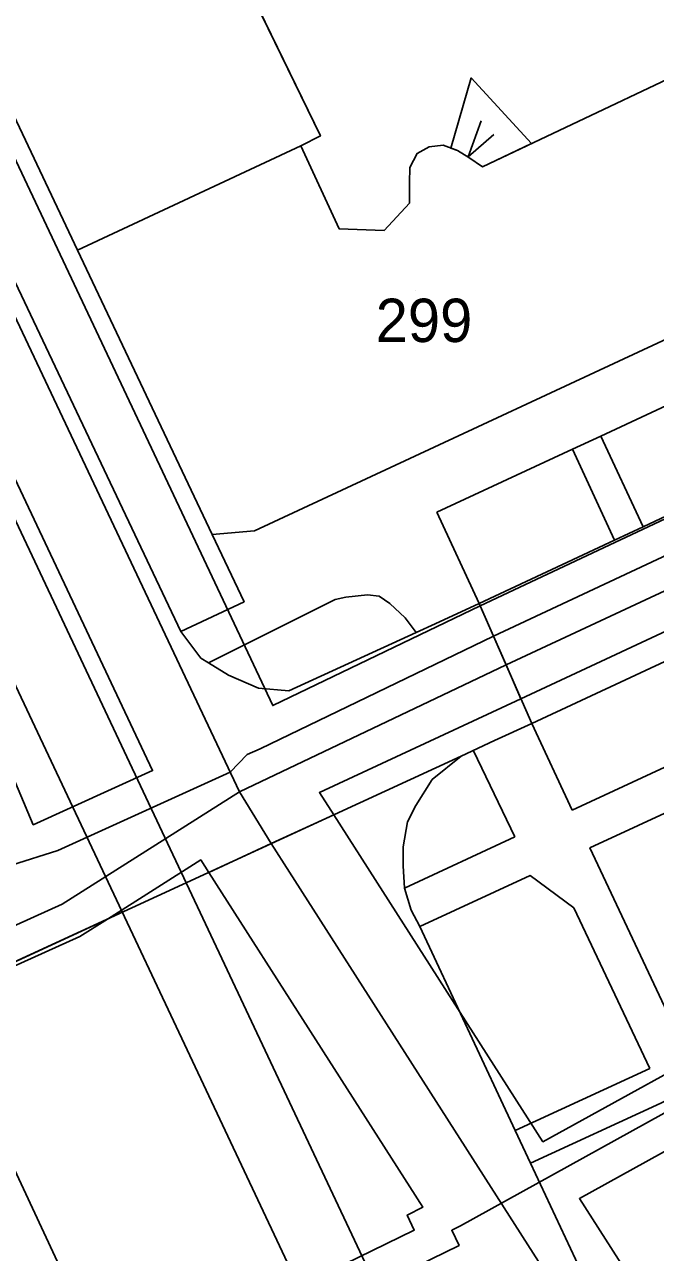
# Model space of a CAD drawing. Extents: x -264070 to -262271, y -1238894 to -1238141.
# Drawn here: x -263644.1 to -263615, y -1238608.4 to -1238551.7 of the extents above; entities that cross this region are included whole.
import ezdxf

# ---------------------------------------------------------------- set-up
doc = ezdxf.new("R2010")
doc.units = 0
for name, color, linetype in [('body_kn', 7, 'Continuous'), ('kladpar_druhypozemkov', 7, 'Continuous'), ('kladpar_hranice', 7, 'Continuous'), ('kladpar_parcelnecisla', 7, 'Continuous'), ('kladpar_plochy', 7, 'Continuous'), ('linie', 7, 'Continuous'), ('tarchy_linie', 7, 'Continuous'), ('zappar_hrandruhpozemk', 7, 'Continuous')]:
    doc.layers.add(name, color=color, linetype=linetype)

msp = doc.modelspace()

# ---------------------------------------------------------------- linework, layer by layer
at = {"layer": 'body_kn'}
for p, q in [((-263623.47, -1238554.18), (-263623.47, -1238554.18)), ((-263623.01, -1238556.16), (-263623.01, -1238556.16)), ((-263630.44, -1238556.86), (-263630.44, -1238556.86)), ((-263622.43, -1238556.79), (-263622.43, -1238556.79)), ((-263631.34, -1238557.32), (-263631.34, -1238557.32)), ((-263625.41, -1238557.37), (-263625.41, -1238557.37)), ((-263624.77, -1238557.29), (-263624.77, -1238557.29)), ((-263624.42, -1238557.42), (-263624.42, -1238557.42)), ((-263624.42, -1238557.42), (-263624.42, -1238557.42)), ((-263620.69, -1238557.21), (-263620.69, -1238557.21)), ((-263625.97, -1238557.67), (-263625.97, -1238557.67)), ((-263624.11, -1238557.53), (-263624.11, -1238557.53)), ((-263623.62, -1238557.83), (-263623.62, -1238557.83)), ((-263623.58, -1238557.86), (-263623.58, -1238557.86)), ((-263626.3, -1238558.32), (-263626.3, -1238558.32)), ((-263622.95, -1238558.28), (-263622.95, -1238558.28)), ((-263626.33, -1238559.02), (-263626.33, -1238559.02)), ((-263626.33, -1238559.96), (-263626.33, -1238559.96)), ((-263629.57, -1238561.15), (-263629.57, -1238561.15)), ((-263629.57, -1238561.15), (-263629.57, -1238561.15)), ((-263627.5, -1238561.23), (-263627.5, -1238561.23)), ((-263641.66, -1238562.13), (-263641.66, -1238562.13)), ((-263617.49, -1238570.71), (-263617.49, -1238570.71)), ((-263617.49, -1238570.71), (-263617.49, -1238570.71)), ((-263618.8, -1238571.32), (-263618.8, -1238571.32)), ((-263618.8, -1238571.32), (-263618.8, -1238571.32)), ((-263625.06, -1238574.23), (-263625.06, -1238574.23)), ((-263625.06, -1238574.23), (-263625.06, -1238574.23)), ((-263615.54, -1238574.9), (-263615.54, -1238574.9)), ((-263615.54, -1238574.9), (-263615.54, -1238574.9)), ((-263635.43, -1238575.26), (-263635.43, -1238575.26)), ((-263633.48, -1238575.09), (-263633.48, -1238575.09)), ((-263616.86, -1238575.52), (-263616.86, -1238575.52)), ((-263633.96, -1238578.36), (-263633.96, -1238578.36)), ((-263629.75, -1238578.26), (-263629.75, -1238578.26)), ((-263629.26, -1238578.15), (-263629.26, -1238578.15)), ((-263628.27, -1238578.03), (-263628.27, -1238578.03)), ((-263627.72, -1238578.1), (-263627.72, -1238578.1)), ((-263627.23, -1238578.43), (-263627.23, -1238578.43)), ((-263623.1, -1238578.44), (-263623.1, -1238578.44)), ((-263623.1, -1238578.44), (-263623.1, -1238578.44)), ((-263623.06, -1238578.54), (-263623.06, -1238578.54)), ((-263623.06, -1238578.54), (-263623.06, -1238578.54)), ((-263626.53, -1238579.1), (-263626.53, -1238579.1)), ((-263625.14, -1238579.37), (-263625.14, -1238579.37)), ((-263636.88, -1238579.73), (-263636.88, -1238579.73)), ((-263626.02, -1238579.77), (-263626.02, -1238579.77)), ((-263622.44, -1238579.95), (-263622.44, -1238579.95)), ((-263635.96, -1238580.96), (-263635.96, -1238580.96)), ((-263635.61, -1238581.17), (-263635.61, -1238581.17)), ((-263635.61, -1238581.17), (-263635.61, -1238581.17)), ((-263621.86, -1238581.27), (-263621.86, -1238581.27)), ((-263621.86, -1238581.27), (-263621.86, -1238581.27)), ((-263634.68, -1238581.74), (-263634.68, -1238581.74)), ((-263633.3, -1238582.34), (-263633.3, -1238582.34)), ((-263631.89, -1238582.47), (-263631.89, -1238582.47)), ((-263621.18, -1238582.83), (-263621.18, -1238582.83)), ((-263632.64, -1238583.15), (-263632.64, -1238583.15)), ((-263620.68, -1238583.97), (-263620.68, -1238583.97)), ((-263620.68, -1238583.97), (-263620.68, -1238583.97)), ((-263633.22, -1238585.14), (-263633.22, -1238585.14)), ((-263623.37, -1238585.23), (-263623.37, -1238585.23)), ((-263622.4, -1238584.76), (-263622.4, -1238584.76)), ((-263633.82, -1238585.41), (-263633.82, -1238585.41)), ((-263623.93, -1238585.48), (-263623.93, -1238585.48)), ((-263638.19, -1238586.15), (-263638.19, -1238586.15)), ((-263634.6, -1238586.22), (-263634.6, -1238586.22)), ((-263625.27, -1238586.56), (-263625.27, -1238586.56)), ((-263634.17, -1238587.13), (-263634.17, -1238587.13)), ((-263630.48, -1238587.16), (-263630.48, -1238587.16)), ((-263626.03, -1238587.76), (-263626.03, -1238587.76)), ((-263618.81, -1238587.98), (-263618.81, -1238587.98)), ((-263618.81, -1238587.98), (-263618.81, -1238587.98)), ((-263643.7, -1238588.65), (-263643.7, -1238588.65)), ((-263629.82, -1238588.19), (-263629.82, -1238588.19)), ((-263629.82, -1238588.19), (-263629.82, -1238588.19)), ((-263626.42, -1238588.52), (-263626.42, -1238588.52)), ((-263621.46, -1238589.2), (-263621.46, -1238589.2)), ((-263632.71, -1238589.52), (-263632.71, -1238589.52)), ((-263632.71, -1238589.52), (-263632.71, -1238589.52)), ((-263626.61, -1238589.66), (-263626.61, -1238589.66)), ((-263617.99, -1238589.72), (-263617.99, -1238589.72)), ((-263642.57, -1238589.83), (-263642.57, -1238589.83)), ((-263635.96, -1238590.27), (-263635.96, -1238590.27)), ((-263635.59, -1238590.85), (-263635.59, -1238590.85)), ((-263626.61, -1238590.55), (-263626.61, -1238590.55)), ((-263620.75, -1238590.99), (-263620.75, -1238590.99)), ((-263626.55, -1238591.57), (-263626.55, -1238591.57)), ((-263642.36, -1238592.31), (-263642.36, -1238592.31)), ((-263626.24, -1238592.59), (-263626.24, -1238592.59)), ((-263618.74, -1238592.48), (-263618.74, -1238592.48)), ((-263640.27, -1238593), (-263640.27, -1238593)), ((-263625.85, -1238593.35), (-263625.85, -1238593.35)), ((-263641.55, -1238593.81), (-263641.55, -1238593.81)), ((-263615.22, -1238599.89), (-263615.22, -1238599.89)), ((-263621.44, -1238602.75), (-263621.44, -1238602.75)), ((-263620.16, -1238603.28), (-263620.16, -1238603.28)), ((-263620.74, -1238604.27), (-263620.74, -1238604.27)), ((-263620.74, -1238604.27), (-263620.74, -1238604.27)), ((-263618.48, -1238605.9), (-263618.48, -1238605.9)), ((-263626.43, -1238606.66), (-263626.43, -1238606.66)), ((-263625.71, -1238606.3), (-263625.71, -1238606.3)), ((-263626.1, -1238607.35), (-263626.1, -1238607.35)), ((-263624.37, -1238607.36), (-263624.37, -1238607.36)), ((-263623.97, -1238607.16), (-263623.97, -1238607.16)), ((-263624.03, -1238608.06), (-263624.03, -1238608.06))]:
    msp.add_line(p, q, dxfattribs=at)
at = {"layer": 'kladpar_druhypozemkov'}
msp.add_line((-263626.05, -1238563.97), (-263626.05, -1238563.97), dxfattribs=at)
at = {"layer": 'kladpar_hranice'}
for points in [[(-263637.77, -1238541.38), (-263635.44, -1238546.35), (-263634.23, -1238545.78), (-263632.53, -1238549.41), (-263633.76, -1238550.03), (-263630.44, -1238556.86), (-263631.34, -1238557.32), (-263641.66, -1238562.13), (-263649.03, -1238546.56), (-263637.77, -1238541.38)], [(-263649.03, -1238546.56), (-263641.66, -1238562.13), (-263635.43, -1238575.26), (-263633.96, -1238578.36), (-263636.88, -1238579.73), (-263635.96, -1238580.96), (-263635.61, -1238581.17), (-263634.68, -1238581.74), (-263633.3, -1238582.34), (-263631.89, -1238582.47), (-263626.02, -1238579.77), (-263625.14, -1238579.37), (-263623.1, -1238578.44), (-263620.68, -1238583.97), (-263622.4, -1238584.76), (-263623.93, -1238585.48), (-263653.2, -1238598.95)], [(-263614.11, -1238554.1), (-263622.95, -1238558.28), (-263623.58, -1238557.86), (-263624.11, -1238557.53), (-263624.77, -1238557.29), (-263625.41, -1238557.37), (-263625.97, -1238557.67), (-263626.3, -1238558.32), (-263626.33, -1238559.02), (-263626.33, -1238559.96), (-263627.5, -1238561.23), (-263629.57, -1238561.15), (-263631.34, -1238557.32), (-263630.44, -1238556.86), (-263633.76, -1238550.03)], [(-263629.57, -1238561.15), (-263627.5, -1238561.23), (-263626.33, -1238559.96), (-263626.33, -1238559.02), (-263626.3, -1238558.32), (-263625.97, -1238557.67), (-263625.41, -1238557.37), (-263624.77, -1238557.29), (-263624.11, -1238557.53), (-263623.58, -1238557.86), (-263622.95, -1238558.28), (-263614.11, -1238554.1), (-263609.49, -1238563.91), (-263633.48, -1238575.09), (-263635.43, -1238575.26), (-263641.66, -1238562.13), (-263631.34, -1238557.32), (-263629.57, -1238561.15)], [(-263604.49, -1238576.44), (-263620.68, -1238583.97), (-263623.1, -1238578.44), (-263625.14, -1238579.37), (-263626.02, -1238579.77), (-263631.89, -1238582.47), (-263633.3, -1238582.34), (-263634.68, -1238581.74), (-263635.61, -1238581.17), (-263635.96, -1238580.96), (-263636.88, -1238579.73), (-263633.96, -1238578.36), (-263635.43, -1238575.26), (-263633.48, -1238575.09), (-263609.49, -1238563.91)], [(-263614.71, -1238601.49), (-263620.74, -1238604.27), (-263621.44, -1238602.75), (-263625.85, -1238593.35), (-263626.24, -1238592.59), (-263626.55, -1238591.57), (-263626.61, -1238590.55), (-263626.61, -1238589.66), (-263626.42, -1238588.52), (-263626.03, -1238587.76), (-263625.27, -1238586.56), (-263623.93, -1238585.48), (-263622.4, -1238584.76), (-263620.68, -1238583.97), (-263604.49, -1238576.44)], [(-263613.57, -1238599.13), (-263617.99, -1238589.72), (-263601.77, -1238582.22)], [(-263601.77, -1238582.22), (-263617.99, -1238589.72), (-263613.57, -1238599.13)], [(-263634.55, -1238643.73), (-263652.42, -1238605.6), (-263653.1, -1238604.18), (-263653.12, -1238604.14), (-263655.1, -1238599.92), (-263653.2, -1238598.95), (-263623.93, -1238585.48), (-263625.27, -1238586.56), (-263626.03, -1238587.76), (-263626.42, -1238588.52), (-263626.61, -1238589.66), (-263626.61, -1238590.55), (-263626.55, -1238591.57), (-263626.24, -1238592.59), (-263625.85, -1238593.35), (-263621.44, -1238602.75), (-263620.74, -1238604.27), (-263614.71, -1238601.49), (-263612.87, -1238600.61), (-263600.25, -1238627.45)]]:
    msp.add_lwpolyline(points, dxfattribs=at)
at = {"layer": 'kladpar_plochy'}
for p, q in [((-263630.44, -1238556.86), (-263633.76, -1238550.03)), ((-263614.11, -1238554.1), (-263622.95, -1238558.28)), ((-263631.34, -1238557.32), (-263630.44, -1238556.86)), ((-263629.57, -1238561.15), (-263631.34, -1238557.32)), ((-263625.41, -1238557.37), (-263625.97, -1238557.67)), ((-263624.77, -1238557.29), (-263625.41, -1238557.37)), ((-263624.11, -1238557.53), (-263624.77, -1238557.29)), ((-263625.97, -1238557.67), (-263626.3, -1238558.32)), ((-263623.58, -1238557.86), (-263624.11, -1238557.53)), ((-263622.95, -1238558.28), (-263623.58, -1238557.86)), ((-263626.3, -1238558.32), (-263626.33, -1238559.02)), ((-263626.33, -1238559.02), (-263626.33, -1238559.96)), ((-263626.33, -1238559.96), (-263627.5, -1238561.23)), ((-263627.5, -1238561.23), (-263629.57, -1238561.15))]:
    msp.add_line(p, q, dxfattribs=at)
for points in [[(-263637.77, -1238541.38), (-263635.44, -1238546.35), (-263634.23, -1238545.78), (-263632.53, -1238549.41), (-263633.76, -1238550.03), (-263630.44, -1238556.86), (-263631.34, -1238557.32), (-263641.66, -1238562.13), (-263649.03, -1238546.56)], [(-263629.57, -1238561.15), (-263627.5, -1238561.23), (-263626.33, -1238559.96), (-263626.33, -1238559.02), (-263626.3, -1238558.32), (-263625.97, -1238557.67), (-263625.41, -1238557.37), (-263624.77, -1238557.29), (-263624.11, -1238557.53), (-263623.58, -1238557.86), (-263622.95, -1238558.28), (-263614.11, -1238554.1), (-263609.49, -1238563.91), (-263633.48, -1238575.09), (-263635.43, -1238575.26), (-263641.66, -1238562.13), (-263631.34, -1238557.32)]]:
    msp.add_lwpolyline(points, close=True, dxfattribs=at)
for points in [[(-263649.03, -1238546.56), (-263641.66, -1238562.13), (-263635.43, -1238575.26), (-263633.96, -1238578.36), (-263636.88, -1238579.73), (-263635.96, -1238580.96), (-263635.61, -1238581.17), (-263634.68, -1238581.74), (-263633.3, -1238582.34), (-263631.89, -1238582.47), (-263626.02, -1238579.77), (-263625.14, -1238579.37), (-263623.1, -1238578.44), (-263620.68, -1238583.97), (-263622.4, -1238584.76), (-263623.93, -1238585.48), (-263653.2, -1238598.95)], [(-263604.49, -1238576.44), (-263620.68, -1238583.97), (-263623.1, -1238578.44), (-263625.14, -1238579.37), (-263626.02, -1238579.77), (-263631.89, -1238582.47), (-263633.3, -1238582.34), (-263634.68, -1238581.74), (-263635.61, -1238581.17), (-263635.96, -1238580.96), (-263636.88, -1238579.73), (-263633.96, -1238578.36), (-263635.43, -1238575.26), (-263633.48, -1238575.09), (-263609.49, -1238563.91)], [(-263614.71, -1238601.49), (-263620.74, -1238604.27), (-263621.44, -1238602.75), (-263625.85, -1238593.35), (-263626.24, -1238592.59), (-263626.55, -1238591.57), (-263626.61, -1238590.55), (-263626.61, -1238589.66), (-263626.42, -1238588.52), (-263626.03, -1238587.76), (-263625.27, -1238586.56), (-263623.93, -1238585.48), (-263622.4, -1238584.76), (-263620.68, -1238583.97), (-263604.49, -1238576.44)], [(-263613.57, -1238599.13), (-263617.99, -1238589.72), (-263601.77, -1238582.22)], [(-263601.77, -1238582.22), (-263617.99, -1238589.72), (-263613.57, -1238599.13)], [(-263634.55, -1238643.73), (-263652.42, -1238605.6), (-263653.1, -1238604.18), (-263653.12, -1238604.14), (-263655.1, -1238599.92), (-263653.2, -1238598.95), (-263623.93, -1238585.48), (-263625.27, -1238586.56), (-263626.03, -1238587.76), (-263626.42, -1238588.52), (-263626.61, -1238589.66), (-263626.61, -1238590.55), (-263626.55, -1238591.57), (-263626.24, -1238592.59), (-263625.85, -1238593.35), (-263621.44, -1238602.75), (-263620.74, -1238604.27), (-263614.71, -1238601.49), (-263612.87, -1238600.61), (-263600.25, -1238627.45)]]:
    msp.add_lwpolyline(points, dxfattribs=at)
at = {"layer": 'linie'}
for p, q in [((-263689.35, -1238479.53), (-263551.75, -1238771.36)), ((-263554.69, -1238772.72), (-263692.34, -1238480.82))]:
    msp.add_line(p, q, dxfattribs=at)
at = {"layer": 'tarchy_linie'}
for p, q in [((-263515.63, -1238529.75), (-263622.44, -1238579.95)), ((-263621.86, -1238581.27), (-263634.17, -1238587.13))]:
    msp.add_line(p, q, dxfattribs=at)
for points in [[(-263684.93, -1238502.91), (-263683.5, -1238502.35), (-263681.98, -1238505.87), (-263672.69, -1238526.18), (-263665.4, -1238541.77), (-263649.87, -1238574.03), (-263643.7, -1238588.65), (-263638.19, -1238586.15), (-263678.63, -1238500.44), (-263675.7, -1238499.29), (-263674.58, -1238498.85), (-263672.8, -1238498.05)], [(-263672.8, -1238498.05), (-263632.64, -1238583.15), (-263623.06, -1238578.54), (-263622.44, -1238579.95), (-263621.86, -1238581.27), (-263621.18, -1238582.83), (-263630.48, -1238587.16), (-263629.82, -1238588.19), (-263632.71, -1238589.52), (-263635.59, -1238590.85), (-263635.96, -1238590.27), (-263640.27, -1238593), (-263646.05, -1238595.66)], [(-263675.7, -1238499.29), (-263634.17, -1238587.13), (-263632.71, -1238589.52)], [(-263623.06, -1238578.54), (-263516.27, -1238528.34), (-263516.2, -1238528.48), (-263515.63, -1238529.75), (-263514.94, -1238531.28), (-263514.24, -1238532.83), (-263550.68, -1238549.82), (-263593.84, -1238570.08), (-263621.18, -1238582.83), (-263621.86, -1238581.27), (-263622.44, -1238579.95), (-263623.06, -1238578.54)], [(-263514.94, -1238531.28), (-263551.4, -1238548.28), (-263594.56, -1238568.54), (-263621.86, -1238581.27)], [(-263629.82, -1238588.19), (-263620.16, -1238603.28), (-263610.33, -1238597.86), (-263560.64, -1238574.57), (-263510.77, -1238551.88), (-263499.93, -1238574.86)], [(-263651.39, -1238621.79), (-263634.28, -1238612.66), (-263633.98, -1238612.67), (-263633.77, -1238612.82), (-263624.03, -1238608.06), (-263624.37, -1238607.36), (-263623.97, -1238607.16), (-263609.63, -1238599.24), (-263559.99, -1238575.98), (-263511.52, -1238553.93), (-263501.34, -1238575.51)], [(-263624.42, -1238557.42), (-263623.47, -1238554.18), (-263620.69, -1238557.21), (-263622.95, -1238558.28), (-263623.58, -1238557.86), (-263624.11, -1238557.53), (-263624.42, -1238557.42)], [(-263623.01, -1238556.16), (-263623.62, -1238557.83), (-263622.43, -1238556.79)], [(-263644.7, -1238590.51), (-263642.57, -1238589.83), (-263634.6, -1238586.22), (-263633.82, -1238585.41), (-263633.22, -1238585.14), (-263622.44, -1238579.95)], [(-263654.03, -1238597.57), (-263647.89, -1238594.81), (-263642.36, -1238592.31), (-263634.17, -1238587.13)], [(-263709.16, -1238640.24), (-263682.11, -1238627.57), (-263661.27, -1238618.22), (-263641.69, -1238634.22), (-263642.97, -1238631.57), (-263652.66, -1238622.73), (-263661.97, -1238603.32), (-263660.58, -1238602.63), (-263659.19, -1238601.94), (-263650.7, -1238619.66), (-263634.64, -1238611.1), (-263633.83, -1238611.12), (-263626.1, -1238607.35), (-263626.43, -1238606.66), (-263625.71, -1238606.3), (-263635.59, -1238590.85), (-263632.71, -1238589.52), (-263629.82, -1238588.19)], [(-263632.71, -1238589.52), (-263594.36, -1238649.43), (-263568, -1238705.98), (-263563.18, -1238706.37)], [(-263655.02, -1238599.88), (-263653.2, -1238598.95), (-263640.27, -1238593), (-263641.55, -1238593.81), (-263655.02, -1238599.88)], [(-263562.27, -1238701.21), (-263610.31, -1238601.39), (-263618.48, -1238605.9), (-263591.59, -1238647.91)]]:
    msp.add_lwpolyline(points, dxfattribs=at)
at = {"layer": 'zappar_hrandruhpozemk'}
for p, q in [((-263658.99, -1238533.21), (-263636.88, -1238579.73)), ((-263615.54, -1238574.9), (-263575.5, -1238556.19)), ((-263617.49, -1238570.71), (-263615.54, -1238574.9)), ((-263618.8, -1238571.32), (-263616.86, -1238575.52)), ((-263623.1, -1238578.44), (-263625.06, -1238574.23)), ((-263635.61, -1238581.17), (-263629.75, -1238578.26)), ((-263618.81, -1238587.98), (-263602.6, -1238580.45)), ((-263620.68, -1238583.97), (-263618.81, -1238587.98)), ((-263623.37, -1238585.23), (-263621.46, -1238589.2)), ((-263621.46, -1238589.2), (-263626.55, -1238591.57)), ((-263615.22, -1238599.89), (-263618.74, -1238592.48)), ((-263615.22, -1238599.89), (-263621.44, -1238602.75)), ((-263620.74, -1238604.27), (-263608.09, -1238631.11))]:
    msp.add_line(p, q, dxfattribs=at)
for points in [[(-263625.06, -1238574.23), (-263618.8, -1238571.32), (-263617.49, -1238570.71), (-263604.37, -1238564.6), (-263602.42, -1238564.97)], [(-263623.1, -1238578.44), (-263616.86, -1238575.52), (-263615.54, -1238574.9)], [(-263629.75, -1238578.26), (-263629.26, -1238578.15), (-263628.27, -1238578.03), (-263627.72, -1238578.1), (-263627.23, -1238578.43), (-263626.53, -1238579.1), (-263626.02, -1238579.77)], [(-263618.74, -1238592.48), (-263620.75, -1238590.99), (-263625.85, -1238593.35)], [(-263653.2, -1238598.95), (-263653.03, -1238598.91), (-263652.07, -1238598.66), (-263650.95, -1238598.52), (-263650.15, -1238598.66), (-263649.65, -1238598.75), (-263648.58, -1238599.26), (-263647.56, -1238599.9), (-263646.47, -1238600.91), (-263645.63, -1238602.31), (-263627.75, -1238640.63), (-263626.82, -1238642.47)]]:
    msp.add_lwpolyline(points, dxfattribs=at)

# ---------------------------------------------------------------- texts
at = {"layer": 'kladpar_parcelnecisla'}
msp.add_text('299', height=2, dxfattribs=at).set_placement((-263627.886, -1238566.37))

doc.saveas('drawing.dxf')
